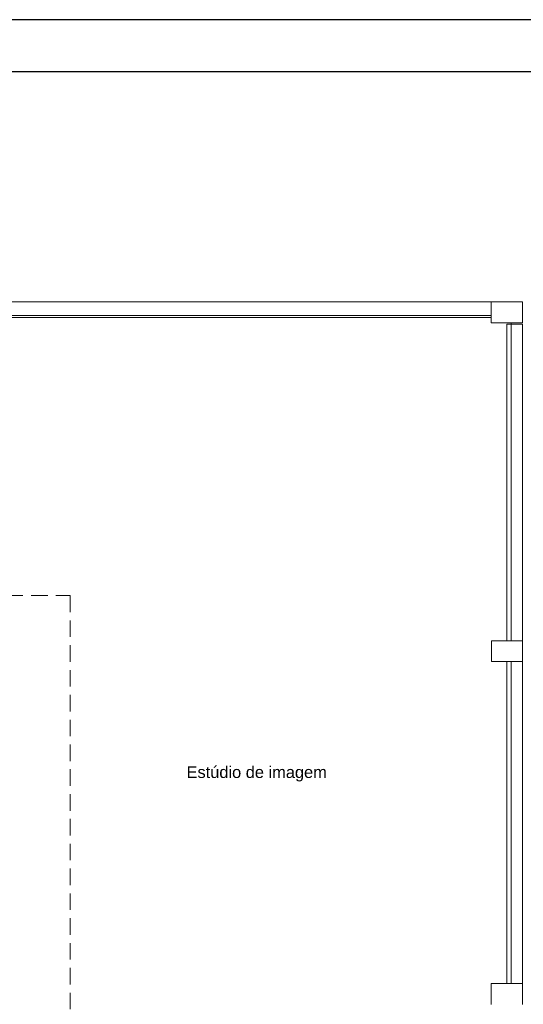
# Model space of a CAD drawing. Header units: millimetres. Extents: x 321 to 585, y -277 to 9.
# Tile 649 of 656: x 392 to 402, y -108 to -89. Entities that reach past the tile are written whole.
import ezdxf

# ---------------------------------------------------------------- set-up
doc = ezdxf.new("R2010")
doc.units = ezdxf.units.MM
doc.header["$MEASUREMENT"] = 0
doc.linetypes.add('HIDDEN2', pattern=[0.47625, 0.3175, -0.15875])
doc.linetypes.add('NULL', pattern=[0])
for name, color, linetype, lineweight in [('Ambiente-Textos', 251, 'Continuous', 5), ('DI-Detalhes', 5, 'HIDDEN2', 9), ('IFC-Laje-Contorno', 134, 'Continuous', 5), ('IFC-Pilar-Contorno', 83, 'Continuous', 5), ('IFC-Viga-Contorno', 66, 'Continuous', 5)]:
    doc.layers.add(name, color=color, linetype=linetype, lineweight=lineweight)
doc.layers.add('SEDUC_MARF', color=1, linetype='Continuous')
doc.layers.add('SEDUC_MARGG', color=7, linetype='Continuous')
doc.styles.add('Arial', font='arial.ttf')

msp = doc.modelspace()

# ---------------------------------------------------------------- linework, layer by layer
at = {"layer": 'DI-Detalhes'}
msp.add_lwpolyline([(386.969, -99.906), (392.957, -99.906), (392.957, -108.326), (386.969, -108.326), (386.969, -99.906)], dxfattribs=at)
at = {"layer": 'IFC-Laje-Contorno', "color": 7, "lineweight": 5}
for p, q in [((391.711, -94.529), (401.032, -94.529)), ((401.411, -100.771), (401.411, -94.67)), ((401.411, -107.35), (401.411, -101.171))]:
    msp.add_line(p, q, dxfattribs=at)
at = {"layer": 'IFC-Pilar-Contorno', "color": 7, "lineweight": 5}
for p, q in [((401.032, -94.353), (401.032, -94.27)), ((401.032, -94.27), (401.187, -94.27)), ((401.187, -94.27), (401.508, -94.27)), ((401.508, -94.27), (401.632, -94.27)), ((401.632, -94.373), (401.632, -94.27)), ((401.032, -94.567), (401.032, -94.353)), ((401.632, -94.587), (401.632, -94.373)), ((401.032, -94.67), (401.032, -94.567)), ((401.632, -94.67), (401.632, -94.587)), ((401.032, -94.67), (401.156, -94.67)), ((401.156, -94.67), (401.311, -94.67)), ((401.311, -94.67), (401.632, -94.67)), ((401.033, -100.839), (401.033, -100.771)), ((401.033, -100.771), (401.21, -100.771)), ((401.033, -101.053), (401.033, -100.839)), ((401.21, -100.771), (401.531, -100.771)), ((401.531, -100.771), (401.633, -100.771)), ((401.633, -100.889), (401.633, -100.771)), ((401.633, -101.103), (401.633, -100.889)), ((401.033, -101.171), (401.033, -101.053)), ((401.033, -101.171), (401.136, -101.171)), ((401.136, -101.171), (401.312, -101.171)), ((401.312, -101.171), (401.633, -101.171)), ((401.633, -101.171), (401.633, -101.103)), ((401.032, -107.417), (401.032, -107.35)), ((401.032, -107.35), (401.209, -107.35)), ((401.032, -107.632), (401.032, -107.417)), ((401.209, -107.35), (401.53, -107.35)), ((401.53, -107.35), (401.632, -107.35)), ((401.632, -107.468), (401.632, -107.35)), ((401.632, -107.682), (401.632, -107.468)), ((401.032, -107.75), (401.032, -107.632)), ((401.632, -107.75), (401.632, -107.682))]:
    msp.add_line(p, q, dxfattribs=at)
at = {"layer": 'IFC-Viga-Contorno', "color": 7, "lineweight": 5}
for p, q in [((391.711, -94.269), (401.632, -94.269)), ((401.632, -94.27), (401.632, -94.269)), ((391.711, -94.569), (401.032, -94.569)), ((401.332, -94.695), (401.632, -94.695)), ((401.332, -100.771), (401.332, -94.695)), ((401.632, -100.771), (401.632, -94.695)), ((401.332, -107.35), (401.332, -101.171)), ((401.632, -107.35), (401.632, -101.171))]:
    msp.add_line(p, q, dxfattribs=at)
at = {"layer": 'SEDUC_MARF', "color": 7}
msp.add_lwpolyline([(441.291, -88.854), (322.391, -88.854), (322.391, -172.954), (441.291, -172.954)], close=True, dxfattribs=at)
at = {"layer": 'SEDUC_MARGG'}
msp.add_lwpolyline([(324.891, -171.954), (440.291, -171.954), (440.291, -89.854), (324.891, -89.854), (324.891, -171.954)], dxfattribs=at)

# ---------------------------------------------------------------- texts
at = {"layer": 'Ambiente-Textos', "color": 7, "linetype": 'NULL', "lineweight": 5, "insert": (396.533, -103.474), "char_height": 0.225, "width": 5.44045, "attachment_point": 8, "line_spacing_factor": 0.9, "style": 'Arial'}
msp.add_mtext('Estúdio de imagem', dxfattribs=at)

doc.saveas('drawing.dxf')
